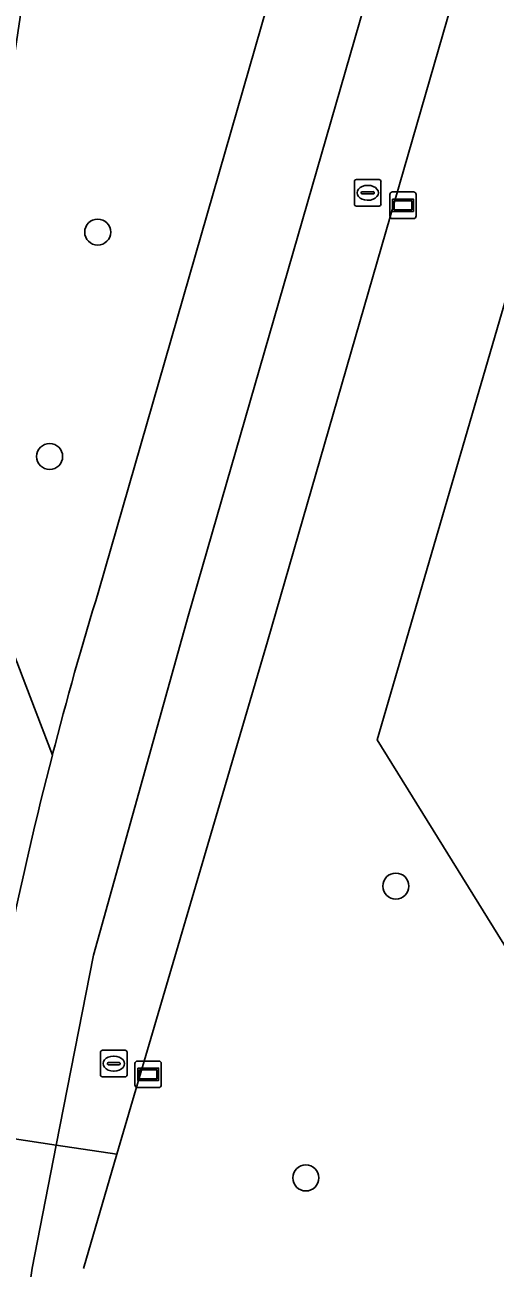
# Model space of a CAD drawing. Extents: x 159817 to 160765, y 380688 to 381638.
# Drawn here: x 160463.64 to 160481.31, y 380918.8 to 380965.52 of the extents above; entities that cross this region are included whole.
import ezdxf

# ---------------------------------------------------------------- set-up
doc = ezdxf.new("R2010")
doc.units = 0
for name, color, linetype in [('IMGEO_Berm_groen', 7, 'Continuous'), ('IMGEO_Boom', 7, 'Continuous'), ('IMGEO_Brandkraan', 7, 'Continuous'), ('IMGEO_Erf', 7, 'Continuous'), ('IMGEO_Fietspad_gesloten', 7, 'Continuous'), ('IMGEO_Grasland_overig', 7, 'Continuous'), ('IMGEO_Hek', 7, 'Continuous'), ('IMGEO_Verklikker', 7, 'Continuous'), ('IMGEO_Voetpad_open', 7, 'Continuous')]:
    doc.layers.add(name, color=color, linetype=linetype)

msp = doc.modelspace()

# ---------------------------------------------------------------- linework, layer by layer
at = {"layer": 'IMGEO_Berm_groen'}
for points in [[(160466.416, 380944.268), (160482.464, 381000), (160482.962, 381001.729), (160488.36, 381020.483), (160496.093, 381046.616), (160500, 381059.744), (160519.133, 381124.033), (160522.926, 381137.273), (160526.521, 381149.821), (160534.013, 381175.577), (160543.305, 381206.87), (160541.764, 381207.388), (160542.255, 381208.868), (160543.753, 381208.372), (160549.326, 381227.392)], [(160467.166, 381017.237), (160466.878, 381012.712), (160466.376, 381004.494), (160466.095, 381000), (160464.999, 380982.447), (160464.537, 380975.222), (160464.12, 380971.26), (160463.459, 380965.817), (160461.991, 380956.044), (160460.635, 380949.189), (160460.555, 380948.867), (160461.237, 380947.079), (160463.67, 380940.698), (160464.67, 380938.076)], [(160464.67, 380938.076), (160463.67, 380940.698), (160461.237, 380947.079), (160460.555, 380948.867), (160459.666, 380945.303), (160454.622, 380925.463), (160454.533, 380925.04), (160454.516, 380924.933)]]:
    msp.add_lwpolyline(points, dxfattribs=at)
for centre, radius, start, end in [((160606.039, 380901.555), 146.011, 162.99041, 165.51516), ((160604.587, 380901.994), 144.494, 165.5395, 171.28688)]:
    msp.add_arc(centre, radius, start, end, dxfattribs=at)
at = {"layer": 'IMGEO_Boom'}
for centre in [(160466.374, 380957.735), (160464.569, 380949.302), (160477.576, 380933.157), (160474.193, 380922.191)]:
    msp.add_circle(centre, 0.489, dxfattribs=at)
at = {"layer": 'IMGEO_Brandkraan'}
for p, q in [((160476.092, 380959.711), (160476.944, 380959.711)), ((160476.017, 380958.785), (160476.017, 380959.637)), ((160476.276, 380959.205), (160476.276, 380959.217)), ((160476.319, 380959.254), (160476.717, 380959.254)), ((160476.505, 380959.491), (160476.53, 380959.491)), ((160476.76, 380959.217), (160476.76, 380959.205)), ((160477.018, 380959.637), (160477.018, 380958.785)), ((160476.944, 380958.711), (160476.092, 380958.711)), ((160476.714, 380959.168), (160476.316, 380959.168)), ((160476.528, 380958.931), (160476.503, 380958.931)), ((160466.553, 380926.987), (160467.405, 380926.987)), ((160466.478, 380926.061), (160466.478, 380926.913)), ((160466.737, 380926.481), (160466.737, 380926.493)), ((160466.78, 380926.53), (160467.178, 380926.53)), ((160466.966, 380926.767), (160466.991, 380926.767)), ((160467.221, 380926.493), (160467.221, 380926.481)), ((160467.479, 380926.913), (160467.479, 380926.061)), ((160467.175, 380926.444), (160466.777, 380926.444)), ((160466.989, 380926.207), (160466.964, 380926.207)), ((160467.405, 380925.987), (160466.553, 380925.987))]:
    msp.add_line(p, q, dxfattribs=at)
for points in [[(160476.092, 380959.711), (160476.944, 380959.711)], [(160476.017, 380958.785), (160476.017, 380959.637)], [(160477.018, 380959.637), (160477.018, 380958.785)], [(160476.944, 380958.711), (160476.092, 380958.711)], [(160466.553, 380926.987), (160467.405, 380926.987)], [(160466.478, 380926.061), (160466.478, 380926.913)], [(160467.479, 380926.913), (160467.479, 380926.061)], [(160467.405, 380925.987), (160466.553, 380925.987)]]:
    msp.add_lwpolyline(points, dxfattribs=at)
for centre, radius, start, end in [((160476.094, 380959.635), 0.0765, 91.552, 178.448), ((160476.094, 380959.635), 0.0765, 91.552, 178.448), ((160476.942, 380959.635), 0.0765, 1.552, 88.448), ((160476.942, 380959.635), 0.0765, 1.552, 88.448), ((160476.316, 380959.214), 0.0403, 85.8775, 175.7526), ((160476.313, 380959.204), 0.0366, 178.938, 274.7102), ((160476.717, 380959.211), 0.043, 264.8664, 352.4533), ((160476.721, 380959.216), 0.0386, 1.7309, 96.639), ((160476.094, 380958.787), 0.0765, 181.552, 268.448), ((160476.094, 380958.787), 0.0765, 181.552, 268.448), ((160476.942, 380958.787), 0.0765, 271.552, 358.448), ((160476.942, 380958.787), 0.0765, 271.552, 358.448), ((160466.555, 380926.911), 0.0765, 91.552, 178.448), ((160466.555, 380926.911), 0.0765, 91.552, 178.448), ((160467.403, 380926.911), 0.0765, 1.552, 88.448), ((160467.403, 380926.911), 0.0765, 1.552, 88.448), ((160466.777, 380926.49), 0.0403, 85.8775, 175.7526), ((160466.774, 380926.48), 0.0366, 178.938, 274.7102), ((160467.178, 380926.487), 0.043, 264.8664, 352.4533), ((160467.182, 380926.492), 0.0386, 1.7309, 96.639), ((160466.555, 380926.063), 0.0765, 181.552, 268.448), ((160466.555, 380926.063), 0.0765, 181.552, 268.448), ((160467.403, 380926.063), 0.0765, 271.552, 358.448), ((160467.403, 380926.063), 0.0765, 271.552, 358.448)]:
    msp.add_arc(centre, radius, start, end, dxfattribs=at)
for centre, major_axis, ratio, start_param, end_param in [((160476.504, 380959.211), (-0.387, 0.002), 0.722429, 4.712389, 7.853982), ((160476.529, 380959.211), (-0.39, 0.002), 0.717154, 1.570796, 4.712389), ((160466.965, 380926.487), (-0.387, 0.002), 0.722429, 4.712389, 7.853982), ((160466.99, 380926.487), (-0.39, 0.002), 0.717154, 1.570796, 4.712389)]:
    msp.add_ellipse(centre, major_axis=major_axis, ratio=ratio, start_param=start_param, end_param=end_param, dxfattribs=at)
at = {"layer": 'IMGEO_Erf'}
msp.add_lwpolyline([(160554.891, 380940.824), (160556.535, 380944.511), (160525.173, 380967.859), (160500, 380984.04), (160491.657, 380989.31), (160476.872, 380938.65), (160485.779, 380924.29), (160489.858, 380917.713), (160512.835, 380912.045), (160539.32, 380905.895)], close=True, dxfattribs=at)
at = {"layer": 'IMGEO_Fietspad_gesloten'}
for points in [[(160499.436, 381045.547), (160500, 381047.442), (160523.114, 381125.096), (160526.301, 381136.317), (160522.926, 381137.273), (160519.133, 381124.033), (160500, 381059.744), (160496.093, 381046.616), (160488.36, 381020.483), (160482.962, 381001.729), (160482.464, 381000), (160466.416, 380944.268)], [(160461.76, 380923.883), (160464.818, 380923.425), (160466.218, 380930.567), (160469.778, 380943.304), (160486.07, 380999.782), (160486.133, 381000), (160486.22, 381000.302), (160492.063, 381020.603), (160499.436, 381045.547)], [(160463.911, 380918.801), (160464.818, 380923.425), (160461.76, 380923.883), (160461.376, 380922.072)]]:
    msp.add_lwpolyline(points, dxfattribs=at)
for centre, radius, start, end in [((160606.039, 380901.555), 146.011, 162.99041, 165.51516), ((160604.587, 380901.994), 144.494, 165.5395, 171.28688), ((160469.561, 380917.768), 5.744, 169.6368, 251.3994)]:
    msp.add_arc(centre, radius, start, end, dxfattribs=at)
at = {"layer": 'IMGEO_Grasland_overig'}
msp.add_lwpolyline([(160478.101, 380910.63), (160481.57, 380909.795), (160485.779, 380924.29), (160476.872, 380938.65), (160491.657, 380989.31), (160500, 380984.04), (160525.173, 380967.859), (160556.535, 380944.511), (160561.532, 380943.561), (160561.912, 380944.396), (160561.993, 380946.299), (160540.854, 380961.981), (160520.7, 380975.774), (160502.884, 380986.789), (160500, 380988.692), (160490.438, 380995.257), (160488.426, 380996.62), (160472.756, 380942.35), (160467.097, 380923.083), (160465.836, 380918.789)], dxfattribs=at)
at = {"layer": 'IMGEO_Hek'}
msp.add_lwpolyline([(160556.535, 380944.511), (160525.173, 380967.859), (160500, 380984.04), (160491.657, 380989.31), (160476.872, 380938.65), (160485.779, 380924.29)], dxfattribs=at)
at = {"layer": 'IMGEO_Verklikker'}
for p, q in [((160477.45, 380959.244), (160478.24, 380959.244)), ((160478.24, 380959.244), (160477.45, 380959.244)), ((160477.35, 380958.344), (160477.35, 380959.144)), ((160477.35, 380959.144), (160477.35, 380958.344)), ((160478.34, 380959.144), (160478.34, 380958.344)), ((160478.34, 380958.344), (160478.34, 380959.144)), ((160478.24, 380958.244), (160477.45, 380958.244)), ((160477.45, 380958.244), (160478.24, 380958.244)), ((160467.775, 380925.685), (160467.775, 380926.485)), ((160467.775, 380926.485), (160467.775, 380925.685)), ((160467.875, 380926.585), (160468.665, 380926.585)), ((160468.665, 380926.585), (160467.875, 380926.585)), ((160468.765, 380926.485), (160468.765, 380925.685)), ((160468.765, 380925.685), (160468.765, 380926.485)), ((160468.665, 380925.585), (160467.875, 380925.585)), ((160467.875, 380925.585), (160468.665, 380925.585))]:
    msp.add_line(p, q, dxfattribs=at)
for points in [[(160477.451, 380958.976), (160478.239, 380958.976), (160478.239, 380958.512), (160477.451, 380958.512), (160477.451, 380958.976)], [(160477.516, 380958.911), (160477.516, 380958.577), (160478.174, 380958.577), (160478.174, 380958.911), (160477.516, 380958.911)], [(160467.876, 380926.317), (160468.664, 380926.317), (160468.664, 380925.853), (160467.876, 380925.853), (160467.876, 380926.317)], [(160467.941, 380926.252), (160467.941, 380925.918), (160468.599, 380925.918), (160468.599, 380926.252), (160467.941, 380926.252)]]:
    msp.add_lwpolyline(points, dxfattribs=at)
for centre, start, end in [((160477.45, 380959.144), 90, 180), ((160477.45, 380959.144), 90, 180), ((160478.24, 380959.144), 0, 90), ((160478.24, 380959.144), 360, 90), ((160477.45, 380958.344), 180, 270), ((160477.45, 380958.344), 180, 270), ((160478.24, 380958.344), 270, 0), ((160478.24, 380958.344), 270, 0), ((160467.875, 380926.485), 90, 180), ((160467.875, 380926.485), 90, 180), ((160468.665, 380926.485), 0, 90), ((160468.665, 380926.485), 360, 90), ((160467.875, 380925.685), 180, 270), ((160467.875, 380925.685), 180, 270), ((160468.665, 380925.685), 270, 0), ((160468.665, 380925.685), 270, 0)]:
    msp.add_arc(centre, 0.1, start, end, dxfattribs=at)
at = {"layer": 'IMGEO_Voetpad_open'}
for points in [[(160523.114, 381125.096), (160500, 381047.442), (160499.436, 381045.547), (160492.063, 381020.603), (160486.22, 381000.302), (160486.133, 381000), (160486.07, 380999.782), (160469.778, 380943.304), (160466.218, 380930.567), (160464.818, 380923.425), (160467.097, 380923.083), (160472.756, 380942.35), (160488.426, 380996.62), (160489.191, 380999.235), (160489.41, 381000), (160494.263, 381016.934), (160495.057, 381019.704), (160500, 381036.384), (160502.335, 381044.264), (160525.353, 381121.446)], [(160465.836, 380918.789), (160467.097, 380923.083), (160464.818, 380923.425), (160463.911, 380918.801)]]:
    msp.add_lwpolyline(points, dxfattribs=at)
msp.add_arc((160469.561, 380917.768), 5.744, 169.6368, 251.3994, dxfattribs=at)

doc.saveas('drawing.dxf')
